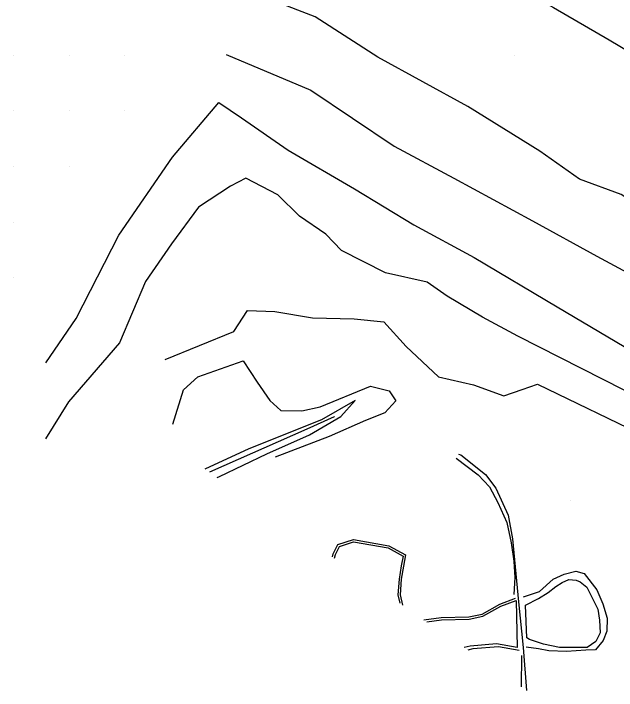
# Model space of a CAD drawing. Extents: x 1762120 to 1766775, y 709485 to 712965.
# Drawn here: x 1764905.1 to 1765013.4, y 710570.8 to 710692.4 of the extents above; entities that cross this region are included whole.
import ezdxf

# ---------------------------------------------------------------- set-up
doc = ezdxf.new("R2010")
doc.units = 0
doc.layers.add('Exist DTM QL2 LIDAR Elevation Point', color=7, linetype='Continuous')
doc.layers.add('PH Exist DTM Breakline', color=7, linetype='Continuous')

msp = doc.modelspace()

# ---------------------------------------------------------------- linework, layer by layer
at = {"layer": 'Exist DTM QL2 LIDAR Elevation Point'}
for p, q in [((1764905.1, 710684.92), (1764905.1, 710684.92)), ((1764915.1, 710684.92), (1764915.1, 710684.92)), ((1764925.1, 710684.92), (1764925.1, 710684.92)), ((1764995.11, 710684.92), (1764995.11, 710684.92)), ((1764905.1, 710674.92), (1764905.1, 710674.92)), ((1764915.1, 710674.92), (1764915.1, 710674.92)), ((1764925.1, 710674.92), (1764925.1, 710674.92)), ((1764905.1, 710664.92), (1764905.1, 710664.92)), ((1764915.1, 710664.92), (1764915.1, 710664.92)), ((1764905.1, 710654.92), (1764905.1, 710654.92)), ((1764905.1, 710644.92), (1764905.1, 710644.92)), ((1765005.11, 710604.91), (1765005.11, 710604.91))]:
    msp.add_line(p, q, dxfattribs=at)
at = {"layer": 'PH Exist DTM Breakline'}
msp.add_line((1764995.44, 710586.98), (1764995.62, 710578.49), dxfattribs=at)
for points in [[(1764907.42, 710741.62), (1764931.18, 710730.33), (1764945.64, 710725.95), (1764963.06, 710714.76), (1764981.41, 710705.21), (1764993.02, 710698.62), (1765002.14, 710693.46), (1765012.11, 710687.63), (1765019.8, 710683.07), (1765035.46, 710670.64), (1765048.18, 710664.51), (1765059.31, 710658.86), (1765067.6, 710657.05), (1765074.1, 710652.81), (1765081.17, 710648.33), (1765086.92, 710647.96), (1765092.54, 710650.4), (1765094.57, 710651.74), (1765092.74, 710657.47), (1765089.21, 710662.6)], [(1765082.77, 710644.43), (1765073.42, 710630.84), (1765066.64, 710629.5), (1765055.08, 710638.29), (1765041.83, 710643.82), (1765035.63, 710648.09), (1765027.93, 710650.8), (1765020.28, 710656.07), (1765014.3, 710659.87), (1765006.79, 710662.61), (1764999.67, 710667.67), (1764986.71, 710675.66), (1764970.57, 710684.51), (1764959.27, 710691.78), (1764952.01, 710694.62)], [(1764943.31, 710685.03), (1764958.54, 710678.6), (1764973.51, 710668.53), (1764984.22, 710662.79), (1764998.36, 710655.15), (1765009.88, 710648.79), (1765020.72, 710643.01), (1765030.33, 710637.37), (1765040.52, 710630.36), (1765048.98, 710625.22), (1765056.87, 710620.72), (1765065.28, 710618.82), (1765071.45, 710616.93)], [(1764910.9, 710629.62), (1764916.34, 710637.58), (1764924.05, 710652.57), (1764933.68, 710666.56), (1764941.96, 710676.37), (1764946.04, 710673.62), (1764954.47, 710667.82), (1764966.34, 710660.89), (1764977, 710654.45), (1764987.87, 710648.58), (1765002.76, 710639.71), (1765016.46, 710631.61), (1765023.65, 710626.66), (1765026.52, 710623.8), (1765029.81, 710618.56), (1765033.52, 710614.92), (1765037.5, 710610.77), (1765038.14, 710608.52), (1765035.69, 710605.88)], [(1765035.17, 710608.26), (1765033.42, 710610.61), (1765032.39, 710610.39), (1765027.23, 710616.89), (1765021.98, 710620.5), (1765018.62, 710622.81), (1764995.71, 710634.44), (1764989.36, 710637.86), (1764983.04, 710641.63), (1764979.42, 710644.12), (1764971.93, 710645.78), (1764964.04, 710649.79), (1764961.23, 710652.72), (1764956.48, 710655.98), (1764952.57, 710659.79), (1764946.83, 710662.79), (1764944.07, 710661.35), (1764938.32, 710657.59), (1764933.49, 710651.01), (1764928.83, 710644.26), (1764924.13, 710633.21), (1764915, 710622.63), (1764910.86, 710616)], [(1764932.34, 710630.26), (1764944.66, 710635.25), (1764947.15, 710639.02), (1764952.08, 710638.87), (1764958.82, 710637.72), (1764966.32, 710637.54), (1764971.64, 710636.99), (1764975.68, 710632.56), (1764981.47, 710627.1), (1764987.73, 710625.71), (1764993.21, 710623.69), (1764996.47, 710624.87), (1764999.25, 710625.79), (1765019.05, 710616.25), (1765026.57, 710608.89), (1765030.03, 710601.58)], [(1764933.73, 710618.62), (1764935.62, 710624.77), (1764938.2, 710627.15), (1764946.39, 710629.98), (1764948.85, 710626.16), (1764951.14, 710622.89), (1764953.16, 710621.1), (1764956.89, 710621), (1764960.2, 710621.76), (1764969.24, 710625.43), (1764972.57, 710624.64), (1764973.79, 710622.79), (1764971.81, 710620.67), (1764968.35, 710619.29), (1764961.84, 710616.42), (1764952.09, 710612.68)], [(1764941.67, 710609.05), (1764942.1, 710609.25), (1764950.6, 710613.3), (1764958.27, 710616.73), (1764963.93, 710620), (1764966.47, 710622.86), (1764960.45, 710619.43), (1764947.36, 710614.19), (1764939.49, 710610.55)], [(1764962.78, 710619.98), (1764962.74, 710619.97), (1764957.8, 710617.71), (1764940.33, 710609.98)], [(1764985.07, 710613.24), (1764985.48, 710613.14), (1764989.88, 710609.61), (1764991.78, 710607.13), (1764993.97, 710602.31), (1764994.76, 710598.02), (1764995.85, 710586.74), (1764996.66, 710578.53), (1764997.28, 710570.8)], [(1764984.63, 710612.5), (1764988.56, 710609.53), (1764990.6, 710607.35), (1764992.12, 710604.53), (1764993.71, 710600.94), (1764994.52, 710597.31), (1764994.98, 710594.04), (1764995.18, 710591.08), (1764994.99, 710588.04)], [(1764962.41, 710594.78), (1764962.54, 710595.34), (1764963.39, 710597.01), (1764966.18, 710597.92), (1764972.55, 710596.8), (1764975.56, 710595.16), (1764975.17, 710593.1), (1764974.78, 710590.77), (1764974.6, 710587.99), (1764974.99, 710586.13)], [(1764962.78, 710594.53), (1764962.94, 710595.2), (1764963.69, 710596.67), (1764966.21, 710597.49), (1764972.41, 710596.4), (1764975.1, 710594.94), (1764974.76, 710593.17), (1764974.37, 710590.81), (1764974.18, 710587.96), (1764974.49, 710586.48)], [(1764996.73, 710587.63), (1764999.62, 710588.58), (1765002.08, 710590.77), (1765004.05, 710591.66), (1765006.15, 710592.22), (1765007.66, 710591.78), (1765009.9, 710588.85), (1765010.99, 710586.35), (1765011.76, 710583.77), (1765011.72, 710581.43), (1765011.03, 710579.8), (1765009.67, 710578.09), (1765007.96, 710578.04), (1765004.46, 710577.82), (1765001.3, 710577.94), (1764999.42, 710578.28), (1764997.24, 710578.59)], [(1764997.11, 710586.1), (1764999.45, 710587.3), (1765001.19, 710588.42), (1765002.52, 710589.47), (1765003.7, 710590.18), (1765004.88, 710590.72), (1765006.22, 710590.63), (1765006.93, 710590.3), (1765008.11, 710589.34), (1765009.16, 710587.33), (1765010.11, 710585.4), (1765010.39, 710583.43), (1765010.5, 710581.16), (1765009.74, 710579.59), (1765008.16, 710578.53), (1765005.85, 710578.51), (1765003.19, 710578.5), (1765000.34, 710579.12), (1764997.84, 710579.95), (1764997.34, 710580.27), (1764997.11, 710586.1)], [(1764978.84, 710583.49), (1764981.94, 710583.92), (1764986.93, 710584.03), (1764989.28, 710584.53), (1764992.48, 710586.3), (1764995.29, 710587.37)], [(1764979.34, 710583.14), (1764981.97, 710583.5), (1764986.98, 710583.61), (1764989.42, 710584.13), (1764992.66, 710585.92), (1764995.44, 710586.98)], [(1764995.62, 710578.49), (1764991.87, 710579.16), (1764987.17, 710578.76), (1764986.08, 710578.5)], [(1764995.96, 710577.99), (1764992.25, 710578.65), (1764987.64, 710578.26), (1764986.74, 710578.05)], [(1764996.4, 710577.05), (1764996.34, 710571.45)]]:
    msp.add_lwpolyline(points, dxfattribs=at)

doc.saveas('drawing.dxf')
